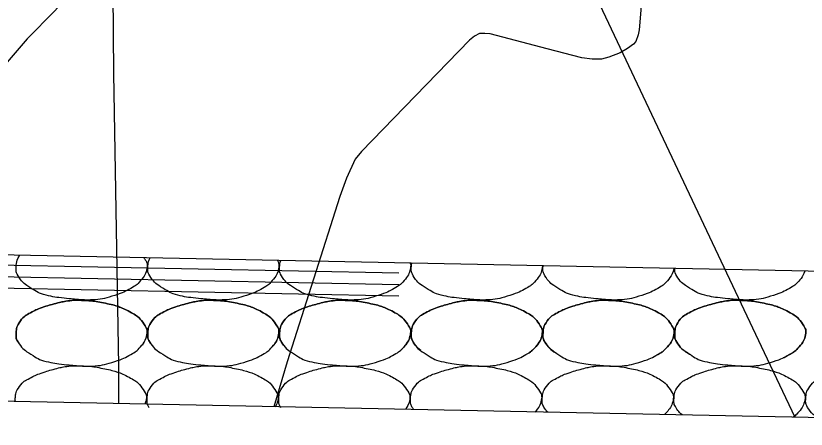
# Model space of a CAD drawing. Extents: x 1671357 to 13005564, y 567358 to 14261451.
# Drawn here: x 12758482.289 to 12758484.701, y 14259875.743 to 14259877.006 of the extents above; entities that cross this region are included whole.
import ezdxf

# ---------------------------------------------------------------- set-up
doc = ezdxf.new("R2010")
doc.units = 0
for name, color, linetype in [('32', 7, 'Continuous'), ('40', 7, 'Continuous'), ('43', 7, 'Continuous'), ('Default', 7, 'Continuous')]:
    doc.layers.add(name, color=color, linetype=linetype)

msp = doc.modelspace()

# ---------------------------------------------------------------- linework, layer by layer
at = {"layer": '32'}
for points in [[(12758482.6034, 14259875.9368), (12758482.5882, 14259876.8298), (12758482.5852, 14259877.2025), (12758482.5785, 14259877.2487), (12758482.5759, 14259877.2695), (12758482.5544, 14259878.2485)], [(12758482.604, 14259875.8214), (12758482.6034, 14259875.9368)]]:
    msp.add_lwpolyline(points, dxfattribs=at)
at = {"layer": '40'}
for points in [[(12758483.754, 14259877.7121), (12758484.5732, 14259875.9774)], [(12758484.5732, 14259875.9774), (12758484.6665, 14259875.78)]]:
    msp.add_lwpolyline(points, dxfattribs=at)
at = {"layer": '43'}
for points in [[(12758482.9285, 14259877.6972), (12758482.7956, 14259877.5016), (12758482.6437, 14259877.2949), (12758482.5939, 14259877.2374), (12758482.5013, 14259877.1263), (12758482.4084, 14259877.0214), (12758482.3238, 14259876.9359), (12758482.2506, 14259876.8504), (12758482.2213, 14259876.8234), (12758482.195, 14259876.8029), (12758482.0419, 14259876.7115), (12758481.2159, 14259876.2653), (12758481.2003, 14259876.2589), (12758481.1811, 14259876.2587), (12758481.1614, 14259876.2562), (12758481.0429, 14259876.2292), (12758481.0279, 14259876.2231), (12758481.0177, 14259876.2174), (12758480.9755, 14259876.155), (12758480.8689, 14259876.0062), (12758480.8314, 14259875.9716)], [(12758484.307, 14259877.5058), (12758484.2148, 14259877.1922), (12758484.2058, 14259877.1335), (12758484.1911, 14259876.9634), (12758484.1879, 14259876.9483), (12758484.1809, 14259876.9277), (12758484.1737, 14259876.9191), (12758484.1555, 14259876.9061), (12758484.1337, 14259876.8933), (12758484.0992, 14259876.88), (12758484.0759, 14259876.8733), (12758484.0478, 14259876.8731), (12758484.0159, 14259876.8777), (12758483.9105, 14259876.9051)], [(12758483.9105, 14259876.9051), (12758483.7365, 14259876.9513), (12758483.7207, 14259876.9524), (12758483.7044, 14259876.9518), (12758483.6889, 14259876.9443), (12758483.6733, 14259876.9314), (12758483.3444, 14259876.5919), (12758483.3249, 14259876.5685), (12758483.2986, 14259876.5099), (12758483.2781, 14259876.4544), (12758483.1171, 14259875.9489)], [(12758483.1171, 14259875.9489), (12758483.0768, 14259875.8119)]]:
    msp.add_lwpolyline(points, dxfattribs=at)
at = {"layer": 'Default'}
for p, q in [((12758485.0559, 14259876.2193), (12758475.4569, 14259876.412)), ((12758483.4576, 14259876.2196), (12758475.4563, 14259876.3802)), ((12758483.4576, 14259876.1847), (12758475.4556, 14259876.3453)), ((12758483.4576, 14259876.1499), (12758475.4549, 14259876.3106)), ((12758486.4845, 14259875.7435), (12758475.4459, 14259875.9651))]:
    msp.add_line(p, q, dxfattribs=at)
for points in [[(12758482.6802, 14259876.267), (12758482.6814, 14259876.2653), (12758482.6826, 14259876.2636), (12758482.6888, 14259876.2542), (12758482.6915, 14259876.2454), (12758482.6875, 14259876.2227), (12758482.6796, 14259876.2078), (12758482.6603, 14259876.1862), (12758482.6529, 14259876.1805), (12758482.6276, 14259876.1662), (12758482.6117, 14259876.1585), (12758482.5714, 14259876.1458), (12758482.5487, 14259876.14), (12758482.5136, 14259876.1378), (12758482.5018, 14259876.1378), (12758482.4725, 14259876.1397), (12758482.4549, 14259876.1414), (12758482.418, 14259876.1455), (12758482.3988, 14259876.1485), (12758482.364, 14259876.1566), (12758482.3505, 14259876.165), (12758482.3206, 14259876.1837), (12758482.3077, 14259876.1934), (12758482.2908, 14259876.2194), (12758482.2896, 14259876.2288), (12758482.2908, 14259876.2502), (12758482.2934, 14259876.2627), (12758482.3017, 14259876.2746)], [(12758483.0875, 14259876.2588), (12758483.0914, 14259876.2519), (12758483.0933, 14259876.2445), (12758483.0894, 14259876.2227), (12758483.0816, 14259876.2078), (12758483.0622, 14259876.1862), (12758483.0548, 14259876.1805), (12758483.0296, 14259876.1662), (12758483.0137, 14259876.1585), (12758482.9734, 14259876.1458), (12758482.9507, 14259876.14), (12758482.9156, 14259876.1378), (12758482.9038, 14259876.1378), (12758482.8745, 14259876.1397), (12758482.8569, 14259876.1414), (12758482.8199, 14259876.1455), (12758482.8008, 14259876.1485), (12758482.766, 14259876.1566), (12758482.7525, 14259876.165), (12758482.7226, 14259876.1837), (12758482.7097, 14259876.1934), (12758482.6927, 14259876.2194), (12758482.6915, 14259876.2288), (12758482.6926, 14259876.2474), (12758482.6943, 14259876.2572), (12758482.6989, 14259876.2666)], [(12758483.493, 14259876.2506), (12758483.4943, 14259876.2463), (12758483.4948, 14259876.2419), (12758483.4913, 14259876.2227), (12758483.4835, 14259876.2078), (12758483.4641, 14259876.1862), (12758483.4567, 14259876.1805), (12758483.4315, 14259876.1662), (12758483.4156, 14259876.1585), (12758483.3753, 14259876.1458), (12758483.3526, 14259876.14), (12758483.3175, 14259876.1378), (12758483.3057, 14259876.1378), (12758483.2764, 14259876.1397), (12758483.2588, 14259876.1414), (12758483.2218, 14259876.1455), (12758483.2027, 14259876.1485), (12758483.1679, 14259876.1566), (12758483.1544, 14259876.165), (12758483.1245, 14259876.1837), (12758483.1116, 14259876.1934), (12758483.0946, 14259876.2194), (12758483.0935, 14259876.2288), (12758483.0944, 14259876.2447), (12758483.0954, 14259876.2517), (12758483.0976, 14259876.2586)], [(12758483.8963, 14259876.2426), (12758483.8964, 14259876.2409), (12758483.8962, 14259876.2393), (12758483.8933, 14259876.2227), (12758483.8854, 14259876.2078), (12758483.8661, 14259876.1862), (12758483.8587, 14259876.1805), (12758483.8334, 14259876.1662), (12758483.8175, 14259876.1585), (12758483.7772, 14259876.1458), (12758483.7545, 14259876.14), (12758483.7194, 14259876.1378), (12758483.7076, 14259876.1378), (12758483.6783, 14259876.1397), (12758483.6607, 14259876.1414), (12758483.6238, 14259876.1455), (12758483.6046, 14259876.1485), (12758483.5698, 14259876.1566), (12758483.5563, 14259876.165), (12758483.5264, 14259876.1837), (12758483.5135, 14259876.1934), (12758483.4966, 14259876.2194), (12758483.4954, 14259876.2288), (12758483.4962, 14259876.242), (12758483.4966, 14259876.2463), (12758483.4975, 14259876.2506)], [(12758484.2972, 14259876.2345), (12758484.294, 14259876.2206), (12758484.2865, 14259876.2069), (12758484.268, 14259876.1862), (12758484.2606, 14259876.1805), (12758484.2354, 14259876.1662), (12758484.2195, 14259876.1585), (12758484.1792, 14259876.1458), (12758484.1565, 14259876.14), (12758484.1214, 14259876.1378), (12758484.1096, 14259876.1378), (12758484.0803, 14259876.1397), (12758484.0627, 14259876.1414), (12758484.0257, 14259876.1455), (12758484.0066, 14259876.1485), (12758483.9718, 14259876.1566), (12758483.9583, 14259876.165), (12758483.9284, 14259876.1837), (12758483.9155, 14259876.1934), (12758483.8985, 14259876.2194), (12758483.8973, 14259876.2288), (12758483.8979, 14259876.2394), (12758483.8981, 14259876.2409), (12758483.8982, 14259876.2425)], [(12758484.6968, 14259876.2265), (12758484.6929, 14259876.2153), (12758484.6863, 14259876.2045), (12758484.6699, 14259876.1862), (12758484.6625, 14259876.1805), (12758484.6373, 14259876.1662), (12758484.6214, 14259876.1585), (12758484.5811, 14259876.1458), (12758484.5584, 14259876.14), (12758484.5233, 14259876.1378), (12758484.5115, 14259876.1378), (12758484.4822, 14259876.1397), (12758484.4646, 14259876.1414), (12758484.4276, 14259876.1455), (12758484.4085, 14259876.1485), (12758484.3737, 14259876.1566), (12758484.3602, 14259876.165), (12758484.3303, 14259876.1837), (12758484.3174, 14259876.1934), (12758484.3011, 14259876.2183), (12758484.2996, 14259876.2265), (12758484.2997, 14259876.2345)], [(12758482.2967, 14259876.0082), (12758482.2967, 14259876.0083), (12758482.2966, 14259876.0084), (12758482.2908, 14259876.0173), (12758482.2896, 14259876.0267), (12758482.2909, 14259876.0487), (12758482.2936, 14259876.0617), (12758482.3124, 14259876.0866), (12758482.3226, 14259876.0933), (12758482.3455, 14259876.1052), (12758482.3558, 14259876.1103), (12758482.3828, 14259876.1195), (12758482.3987, 14259876.1243), (12758482.425, 14259876.1311), (12758482.4351, 14259876.1333), (12758482.4602, 14259876.1372), (12758482.4753, 14259876.1378), (12758482.4901, 14259876.1365)], [(12758482.4901, 14259876.1365), (12758482.5136, 14259876.1368), (12758482.5371, 14259876.1333), (12758482.5892, 14259876.1227), (12758482.6156, 14259876.1139), (12758482.6599, 14259876.0902), (12758482.672, 14259876.0773), (12758482.6888, 14259876.0521), (12758482.6915, 14259876.0434), (12758482.6875, 14259876.0207), (12758482.6796, 14259876.0057), (12758482.6603, 14259875.9841), (12758482.6529, 14259875.9785), (12758482.6276, 14259875.9641), (12758482.6117, 14259875.9564), (12758482.5714, 14259875.9437), (12758482.5487, 14259875.9379), (12758482.5136, 14259875.9358), (12758482.5018, 14259875.9357), (12758482.4725, 14259875.9377), (12758482.4549, 14259875.9394), (12758482.418, 14259875.9434), (12758482.3988, 14259875.9465), (12758482.364, 14259875.9545), (12758482.3505, 14259875.9629), (12758482.3206, 14259875.9816), (12758482.3077, 14259875.9913), (12758482.2908, 14259876.0173), (12758482.2896, 14259876.0267), (12758482.2909, 14259876.0487), (12758482.2936, 14259876.0617), (12758482.3124, 14259876.0866), (12758482.3226, 14259876.0933), (12758482.3455, 14259876.1052), (12758482.3558, 14259876.1103), (12758482.3828, 14259876.1195), (12758482.3987, 14259876.1243), (12758482.425, 14259876.1311), (12758482.4351, 14259876.1333), (12758482.4602, 14259876.1372), (12758482.4753, 14259876.1378), (12758482.4901, 14259876.1365)], [(12758482.4901, 14259876.1365), (12758482.5136, 14259876.1368), (12758482.5371, 14259876.1333), (12758482.5892, 14259876.1227), (12758482.6156, 14259876.1139), (12758482.6599, 14259876.0902), (12758482.672, 14259876.0773), (12758482.6888, 14259876.0521), (12758482.6915, 14259876.0434), (12758482.688, 14259876.0237), (12758482.6825, 14259876.0117), (12758482.6744, 14259876.0006)], [(12758482.7046, 14259876), (12758482.7025, 14259876.0026), (12758482.7005, 14259876.0054), (12758482.6927, 14259876.0173), (12758482.6915, 14259876.0267), (12758482.6928, 14259876.0487), (12758482.6955, 14259876.0617), (12758482.7143, 14259876.0866), (12758482.7246, 14259876.0933), (12758482.7474, 14259876.1052), (12758482.7577, 14259876.1103), (12758482.7848, 14259876.1195), (12758482.8006, 14259876.1243), (12758482.8269, 14259876.1311), (12758482.837, 14259876.1333), (12758482.8621, 14259876.1372), (12758482.8772, 14259876.1378), (12758482.8921, 14259876.1365)], [(12758482.8921, 14259876.1365), (12758482.9155, 14259876.1368), (12758482.939, 14259876.1333), (12758482.9911, 14259876.1227), (12758483.0175, 14259876.1139), (12758483.0618, 14259876.0902), (12758483.0739, 14259876.0773), (12758483.0908, 14259876.0521), (12758483.0935, 14259876.0434), (12758483.0894, 14259876.0207), (12758483.0816, 14259876.0057), (12758483.0622, 14259875.9841), (12758483.0548, 14259875.9785), (12758483.0296, 14259875.9641), (12758483.0137, 14259875.9564), (12758482.9734, 14259875.9437), (12758482.9507, 14259875.9379), (12758482.9156, 14259875.9358), (12758482.9038, 14259875.9357), (12758482.8745, 14259875.9377), (12758482.8569, 14259875.9394), (12758482.8199, 14259875.9434), (12758482.8008, 14259875.9465), (12758482.766, 14259875.9545), (12758482.7525, 14259875.9629), (12758482.7226, 14259875.9816), (12758482.7097, 14259875.9913), (12758482.6927, 14259876.0173), (12758482.6915, 14259876.0267), (12758482.6928, 14259876.0487), (12758482.6955, 14259876.0617), (12758482.7143, 14259876.0866), (12758482.7246, 14259876.0933), (12758482.7474, 14259876.1052), (12758482.7577, 14259876.1103), (12758482.7848, 14259876.1195), (12758482.8006, 14259876.1243), (12758482.8269, 14259876.1311), (12758482.837, 14259876.1333), (12758482.8621, 14259876.1372), (12758482.8772, 14259876.1378), (12758482.8921, 14259876.1365)], [(12758482.8921, 14259876.1365), (12758482.9155, 14259876.1368), (12758482.939, 14259876.1333), (12758482.9911, 14259876.1227), (12758483.0175, 14259876.1139), (12758483.0618, 14259876.0902), (12758483.0739, 14259876.0773), (12758483.0908, 14259876.0521), (12758483.0935, 14259876.0434), (12758483.0894, 14259876.0207), (12758483.0816, 14259876.0059), (12758483.0698, 14259875.9927)], [(12758483.1139, 14259875.9918), (12758483.1091, 14259875.9966), (12758483.1046, 14259876.002), (12758483.0946, 14259876.0173), (12758483.0935, 14259876.0267), (12758483.0947, 14259876.0487), (12758483.0975, 14259876.0617), (12758483.1162, 14259876.0866), (12758483.1265, 14259876.0933), (12758483.1493, 14259876.1052), (12758483.1597, 14259876.1103), (12758483.1867, 14259876.1195), (12758483.2026, 14259876.1243), (12758483.2289, 14259876.1311), (12758483.2389, 14259876.1333), (12758483.264, 14259876.1372), (12758483.2792, 14259876.1378), (12758483.294, 14259876.1365)], [(12758483.294, 14259876.1365), (12758483.3174, 14259876.1368), (12758483.341, 14259876.1333), (12758483.3931, 14259876.1227), (12758483.4195, 14259876.1139), (12758483.4637, 14259876.0902), (12758483.4759, 14259876.0773), (12758483.4927, 14259876.0521), (12758483.4954, 14259876.0434), (12758483.4913, 14259876.0207), (12758483.4835, 14259876.0057), (12758483.4641, 14259875.9841), (12758483.4567, 14259875.9785), (12758483.4315, 14259875.9641), (12758483.4156, 14259875.9564), (12758483.3753, 14259875.9437), (12758483.3526, 14259875.9379), (12758483.3175, 14259875.9358), (12758483.3057, 14259875.9357), (12758483.2764, 14259875.9377), (12758483.2588, 14259875.9394), (12758483.2218, 14259875.9434), (12758483.2027, 14259875.9465), (12758483.1679, 14259875.9545), (12758483.1544, 14259875.9629), (12758483.1245, 14259875.9816), (12758483.1116, 14259875.9913), (12758483.0946, 14259876.0173), (12758483.0935, 14259876.0267), (12758483.0947, 14259876.0487), (12758483.0975, 14259876.0617), (12758483.1162, 14259876.0866), (12758483.1265, 14259876.0933), (12758483.1493, 14259876.1052), (12758483.1597, 14259876.1103), (12758483.1867, 14259876.1195), (12758483.2026, 14259876.1243), (12758483.2289, 14259876.1311), (12758483.2389, 14259876.1333), (12758483.264, 14259876.1372), (12758483.2792, 14259876.1378), (12758483.294, 14259876.1365)], [(12758483.294, 14259876.1365), (12758483.3174, 14259876.1368), (12758483.341, 14259876.1333), (12758483.3931, 14259876.1227), (12758483.4195, 14259876.1139), (12758483.4637, 14259876.0902), (12758483.4759, 14259876.0773), (12758483.4927, 14259876.0521), (12758483.4954, 14259876.0434), (12758483.4913, 14259876.0207), (12758483.4835, 14259876.0057), (12758483.4691, 14259875.9896), (12758483.4665, 14259875.9871), (12758483.4639, 14259875.9848)], [(12758483.5252, 14259875.9835), (12758483.5167, 14259875.9902), (12758483.5092, 14259875.998), (12758483.4966, 14259876.0173), (12758483.4954, 14259876.0267), (12758483.4967, 14259876.0487), (12758483.4994, 14259876.0617), (12758483.5182, 14259876.0866), (12758483.5284, 14259876.0933), (12758483.5513, 14259876.1052), (12758483.5616, 14259876.1103), (12758483.5886, 14259876.1195), (12758483.6045, 14259876.1243), (12758483.6308, 14259876.1311), (12758483.6409, 14259876.1333), (12758483.666, 14259876.1372), (12758483.6811, 14259876.1378), (12758483.6959, 14259876.1365)], [(12758483.6959, 14259876.1365), (12758483.7194, 14259876.1368), (12758483.7429, 14259876.1333), (12758483.795, 14259876.1227), (12758483.8214, 14259876.1139), (12758483.8657, 14259876.0902), (12758483.8778, 14259876.0773), (12758483.8946, 14259876.0521), (12758483.8973, 14259876.0434), (12758483.8933, 14259876.0207), (12758483.8854, 14259876.0057), (12758483.8661, 14259875.9841), (12758483.8587, 14259875.9785), (12758483.8334, 14259875.9641), (12758483.8175, 14259875.9564), (12758483.7772, 14259875.9437), (12758483.7545, 14259875.9379), (12758483.7194, 14259875.9358), (12758483.7076, 14259875.9357), (12758483.6783, 14259875.9377), (12758483.6607, 14259875.9394), (12758483.6238, 14259875.9434), (12758483.6046, 14259875.9465), (12758483.5698, 14259875.9545), (12758483.5563, 14259875.9629), (12758483.5264, 14259875.9816), (12758483.5135, 14259875.9913), (12758483.4966, 14259876.0173), (12758483.4954, 14259876.0267), (12758483.4967, 14259876.0487), (12758483.4994, 14259876.0617), (12758483.5182, 14259876.0866), (12758483.5284, 14259876.0933), (12758483.5513, 14259876.1052), (12758483.5616, 14259876.1103), (12758483.5886, 14259876.1195), (12758483.6045, 14259876.1243), (12758483.6308, 14259876.1311), (12758483.6409, 14259876.1333), (12758483.666, 14259876.1372), (12758483.6811, 14259876.1378), (12758483.6959, 14259876.1365)], [(12758483.6959, 14259876.1365), (12758483.7194, 14259876.1368), (12758483.7429, 14259876.1333), (12758483.795, 14259876.1227), (12758483.8214, 14259876.1139), (12758483.8657, 14259876.0902), (12758483.8778, 14259876.0773), (12758483.8946, 14259876.0521), (12758483.8973, 14259876.0434), (12758483.8933, 14259876.0207), (12758483.8854, 14259876.0057), (12758483.8678, 14259875.986), (12758483.862, 14259875.9812), (12758483.8555, 14259875.9769)], [(12758483.9388, 14259875.9752), (12758483.9253, 14259875.984), (12758483.9141, 14259875.9934), (12758483.8985, 14259876.0173), (12758483.8973, 14259876.0267), (12758483.8986, 14259876.0487), (12758483.9013, 14259876.0617), (12758483.9201, 14259876.0866), (12758483.9304, 14259876.0933), (12758483.9532, 14259876.1052), (12758483.9635, 14259876.1103), (12758483.9906, 14259876.1195), (12758484.0064, 14259876.1243), (12758484.0327, 14259876.1311), (12758484.0428, 14259876.1333), (12758484.0679, 14259876.1372), (12758484.083, 14259876.1378), (12758484.0979, 14259876.1365)], [(12758484.0979, 14259876.1365), (12758484.1213, 14259876.1368), (12758484.1448, 14259876.1333), (12758484.1969, 14259876.1227), (12758484.2233, 14259876.1139), (12758484.2676, 14259876.0902), (12758484.2797, 14259876.0773), (12758484.2966, 14259876.0521), (12758484.2993, 14259876.0434), (12758484.2952, 14259876.0207), (12758484.2874, 14259876.0057), (12758484.268, 14259875.9841), (12758484.2606, 14259875.9785), (12758484.2354, 14259875.9641), (12758484.2195, 14259875.9564), (12758484.1792, 14259875.9437), (12758484.1565, 14259875.9379), (12758484.1214, 14259875.9358), (12758484.1096, 14259875.9357), (12758484.0803, 14259875.9377), (12758484.0627, 14259875.9394), (12758484.0257, 14259875.9434), (12758484.0066, 14259875.9465), (12758483.9718, 14259875.9545), (12758483.9583, 14259875.9629), (12758483.9284, 14259875.9816), (12758483.9155, 14259875.9913), (12758483.8985, 14259876.0173), (12758483.8973, 14259876.0267), (12758483.8986, 14259876.0487), (12758483.9013, 14259876.0617), (12758483.9201, 14259876.0866), (12758483.9304, 14259876.0933), (12758483.9532, 14259876.1052), (12758483.9635, 14259876.1103), (12758483.9906, 14259876.1195), (12758484.0064, 14259876.1243), (12758484.0327, 14259876.1311), (12758484.0428, 14259876.1333), (12758484.0679, 14259876.1372), (12758484.083, 14259876.1378), (12758484.0979, 14259876.1365)], [(12758484.0979, 14259876.1365), (12758484.1213, 14259876.1368), (12758484.1448, 14259876.1333), (12758484.1969, 14259876.1227), (12758484.2233, 14259876.1139), (12758484.2676, 14259876.0902), (12758484.2797, 14259876.0773), (12758484.2966, 14259876.0521), (12758484.2993, 14259876.0434), (12758484.2952, 14259876.0207), (12758484.2874, 14259876.0057), (12758484.268, 14259875.9841), (12758484.2606, 14259875.9785), (12758484.249, 14259875.9719), (12758484.2464, 14259875.9705), (12758484.2439, 14259875.9691)], [(12758484.3539, 14259875.9669), (12758484.3514, 14259875.9685), (12758484.3488, 14259875.9701), (12758484.3303, 14259875.9816), (12758484.3174, 14259875.9913), (12758484.3004, 14259876.0173), (12758484.2993, 14259876.0267), (12758484.3005, 14259876.0487), (12758484.3033, 14259876.0617), (12758484.322, 14259876.0866), (12758484.3323, 14259876.0933), (12758484.3551, 14259876.1052), (12758484.3655, 14259876.1103), (12758484.3925, 14259876.1195), (12758484.4084, 14259876.1243), (12758484.4347, 14259876.1311), (12758484.4447, 14259876.1333), (12758484.4698, 14259876.1372), (12758484.485, 14259876.1378), (12758484.4998, 14259876.1365)], [(12758484.4998, 14259876.1365), (12758484.5232, 14259876.1368), (12758484.5468, 14259876.1333), (12758484.5989, 14259876.1227), (12758484.6253, 14259876.1139), (12758484.6695, 14259876.0902), (12758484.6817, 14259876.0773), (12758484.6985, 14259876.0521), (12758484.7012, 14259876.0434), (12758484.6971, 14259876.0207), (12758484.6893, 14259876.0057), (12758484.6699, 14259875.9841), (12758484.6625, 14259875.9785), (12758484.6373, 14259875.9641), (12758484.6214, 14259875.9564), (12758484.5811, 14259875.9437), (12758484.5584, 14259875.9379), (12758484.5233, 14259875.9358), (12758484.5115, 14259875.9357), (12758484.4822, 14259875.9377), (12758484.4646, 14259875.9394), (12758484.4276, 14259875.9434), (12758484.4085, 14259875.9465), (12758484.3737, 14259875.9545), (12758484.3602, 14259875.9629), (12758484.3303, 14259875.9816), (12758484.3174, 14259875.9913), (12758484.3004, 14259876.0173), (12758484.2993, 14259876.0267), (12758484.3005, 14259876.0487), (12758484.3033, 14259876.0617), (12758484.322, 14259876.0866), (12758484.3323, 14259876.0933), (12758484.3551, 14259876.1052), (12758484.3655, 14259876.1103), (12758484.3925, 14259876.1195), (12758484.4084, 14259876.1243), (12758484.4347, 14259876.1311), (12758484.4447, 14259876.1333), (12758484.4698, 14259876.1372), (12758484.485, 14259876.1378), (12758484.4998, 14259876.1365)], [(12758484.4998, 14259876.1365), (12758484.5232, 14259876.1368), (12758484.5468, 14259876.1333), (12758484.5989, 14259876.1227), (12758484.6253, 14259876.1139), (12758484.6695, 14259876.0902), (12758484.6817, 14259876.0773), (12758484.6985, 14259876.0521), (12758484.7012, 14259876.0434), (12758484.6971, 14259876.0207), (12758484.6893, 14259876.0057), (12758484.6699, 14259875.9841), (12758484.6625, 14259875.9785), (12758484.6458, 14259875.9689), (12758484.6382, 14259875.9649), (12758484.6305, 14259875.9613)], [(12758482.2879, 14259875.8277), (12758482.2876, 14259875.8305), (12758482.2876, 14259875.8332), (12758482.2885, 14259875.8488), (12758482.2913, 14259875.8619), (12758482.31, 14259875.8867), (12758482.3203, 14259875.8934), (12758482.3431, 14259875.9053), (12758482.3535, 14259875.9105), (12758482.3805, 14259875.9196), (12758482.3964, 14259875.9244), (12758482.4227, 14259875.9313), (12758482.4327, 14259875.9334), (12758482.4578, 14259875.9374), (12758482.473, 14259875.9379), (12758482.4878, 14259875.9366)], [(12758482.4878, 14259875.9366), (12758482.5112, 14259875.937), (12758482.5348, 14259875.9334), (12758482.5869, 14259875.9228), (12758482.6133, 14259875.9141), (12758482.6575, 14259875.8903), (12758482.6697, 14259875.8775), (12758482.6865, 14259875.8522), (12758482.6892, 14259875.8435), (12758482.6869, 14259875.8305), (12758482.6852, 14259875.8251), (12758482.683, 14259875.8198)], [(12758482.6961, 14259875.8086), (12758482.6904, 14259875.8174), (12758482.6892, 14259875.8269), (12758482.6905, 14259875.8488), (12758482.6932, 14259875.8619), (12758482.712, 14259875.8867), (12758482.7222, 14259875.8934), (12758482.7451, 14259875.9053), (12758482.7554, 14259875.9105), (12758482.7824, 14259875.9196), (12758482.7983, 14259875.9244), (12758482.8246, 14259875.9313), (12758482.8347, 14259875.9334), (12758482.8598, 14259875.9374), (12758482.8749, 14259875.9379), (12758482.8897, 14259875.9366)], [(12758482.8897, 14259875.9366), (12758482.9132, 14259875.937), (12758482.9367, 14259875.9334), (12758482.9888, 14259875.9228), (12758483.0152, 14259875.9141), (12758483.0595, 14259875.8903), (12758483.0716, 14259875.8775), (12758483.0884, 14259875.8522), (12758483.0911, 14259875.8435), (12758483.0883, 14259875.8277), (12758483.0853, 14259875.8196), (12758483.0811, 14259875.8118)], [(12758483.0981, 14259875.8086), (12758483.0923, 14259875.8174), (12758483.0911, 14259875.8269), (12758483.0924, 14259875.8488), (12758483.0951, 14259875.8619), (12758483.1139, 14259875.8867), (12758483.1242, 14259875.8934), (12758483.147, 14259875.9053), (12758483.1573, 14259875.9105), (12758483.1844, 14259875.9196), (12758483.2002, 14259875.9244), (12758483.2265, 14259875.9313), (12758483.2366, 14259875.9334), (12758483.2617, 14259875.9374), (12758483.2768, 14259875.9379), (12758483.2917, 14259875.9366)], [(12758483.2917, 14259875.9366), (12758483.3151, 14259875.937), (12758483.3386, 14259875.9334), (12758483.3907, 14259875.9228), (12758483.4171, 14259875.9141), (12758483.4614, 14259875.8903), (12758483.4735, 14259875.8775), (12758483.4904, 14259875.8522), (12758483.4931, 14259875.8435), (12758483.4897, 14259875.8249), (12758483.4851, 14259875.814), (12758483.4781, 14259875.8038)], [(12758483.5037, 14259875.8033), (12758483.5024, 14259875.805), (12758483.5012, 14259875.8068), (12758483.4942, 14259875.8174), (12758483.4931, 14259875.8269), (12758483.4943, 14259875.8488), (12758483.4971, 14259875.8619), (12758483.5158, 14259875.8867), (12758483.5261, 14259875.8934), (12758483.5489, 14259875.9053), (12758483.5593, 14259875.9105), (12758483.5863, 14259875.9196), (12758483.6022, 14259875.9244), (12758483.6285, 14259875.9313), (12758483.6385, 14259875.9334), (12758483.6636, 14259875.9374), (12758483.6788, 14259875.9379), (12758483.6936, 14259875.9366)], [(12758483.6936, 14259875.9366), (12758483.7171, 14259875.937), (12758483.7406, 14259875.9334), (12758483.7927, 14259875.9228), (12758483.8191, 14259875.9141), (12758483.8633, 14259875.8903), (12758483.8755, 14259875.8775), (12758483.8923, 14259875.8522), (12758483.895, 14259875.8435), (12758483.8911, 14259875.822), (12758483.8843, 14259875.8083), (12758483.874, 14259875.7959)], [(12758483.9124, 14259875.7951), (12758483.9087, 14259875.7991), (12758483.9053, 14259875.8035), (12758483.8962, 14259875.8174), (12758483.895, 14259875.8269), (12758483.8963, 14259875.8488), (12758483.899, 14259875.8619), (12758483.9178, 14259875.8867), (12758483.928, 14259875.8934), (12758483.9509, 14259875.9053), (12758483.9612, 14259875.9105), (12758483.9882, 14259875.9196), (12758484.0041, 14259875.9244), (12758484.0304, 14259875.9313), (12758484.0405, 14259875.9334), (12758484.0656, 14259875.9374), (12758484.0807, 14259875.9379), (12758484.0955, 14259875.9366)], [(12758484.0955, 14259875.9366), (12758484.119, 14259875.937), (12758484.1425, 14259875.9334), (12758484.1946, 14259875.9228), (12758484.221, 14259875.9141), (12758484.2653, 14259875.8903), (12758484.2774, 14259875.8775), (12758484.2942, 14259875.8522), (12758484.2969, 14259875.8435), (12758484.2929, 14259875.8208), (12758484.285, 14259875.8059), (12758484.2717, 14259875.791), (12758484.2702, 14259875.7894), (12758484.2687, 14259875.788)], [(12758484.3229, 14259875.7869), (12758484.3159, 14259875.7928), (12758484.3097, 14259875.7997), (12758484.2981, 14259875.8174), (12758484.2969, 14259875.8269), (12758484.2982, 14259875.8488), (12758484.3009, 14259875.8619), (12758484.3197, 14259875.8867), (12758484.33, 14259875.8934), (12758484.3528, 14259875.9053), (12758484.3631, 14259875.9105), (12758484.3902, 14259875.9196), (12758484.406, 14259875.9244), (12758484.4323, 14259875.9313), (12758484.4424, 14259875.9334), (12758484.4675, 14259875.9374), (12758484.4826, 14259875.9379), (12758484.4975, 14259875.9366)], [(12758484.4975, 14259875.9366), (12758484.5209, 14259875.937), (12758484.5444, 14259875.9334), (12758484.5965, 14259875.9228), (12758484.6229, 14259875.9141), (12758484.6672, 14259875.8903), (12758484.6793, 14259875.8775), (12758484.6962, 14259875.8522), (12758484.6989, 14259875.8435), (12758484.6948, 14259875.8208), (12758484.687, 14259875.8059), (12758484.6706, 14259875.7876), (12758484.6662, 14259875.7836), (12758484.6614, 14259875.7801)], [(12758484.7458, 14259875.7718), (12758484.7299, 14259875.7818), (12758484.717, 14259875.7915), (12758484.7, 14259875.8174), (12758484.6989, 14259875.8269), (12758484.7001, 14259875.8488), (12758484.7029, 14259875.8619), (12758484.7216, 14259875.8867), (12758484.7319, 14259875.8934), (12758484.7547, 14259875.9053), (12758484.7651, 14259875.9105), (12758484.7921, 14259875.9196), (12758484.808, 14259875.9244), (12758484.8343, 14259875.9313), (12758484.8443, 14259875.9334), (12758484.8694, 14259875.9374), (12758484.8846, 14259875.9379), (12758484.8994, 14259875.9366)]]:
    msp.add_open_spline(points, degree=3, dxfattribs=at)

doc.saveas('drawing.dxf')
